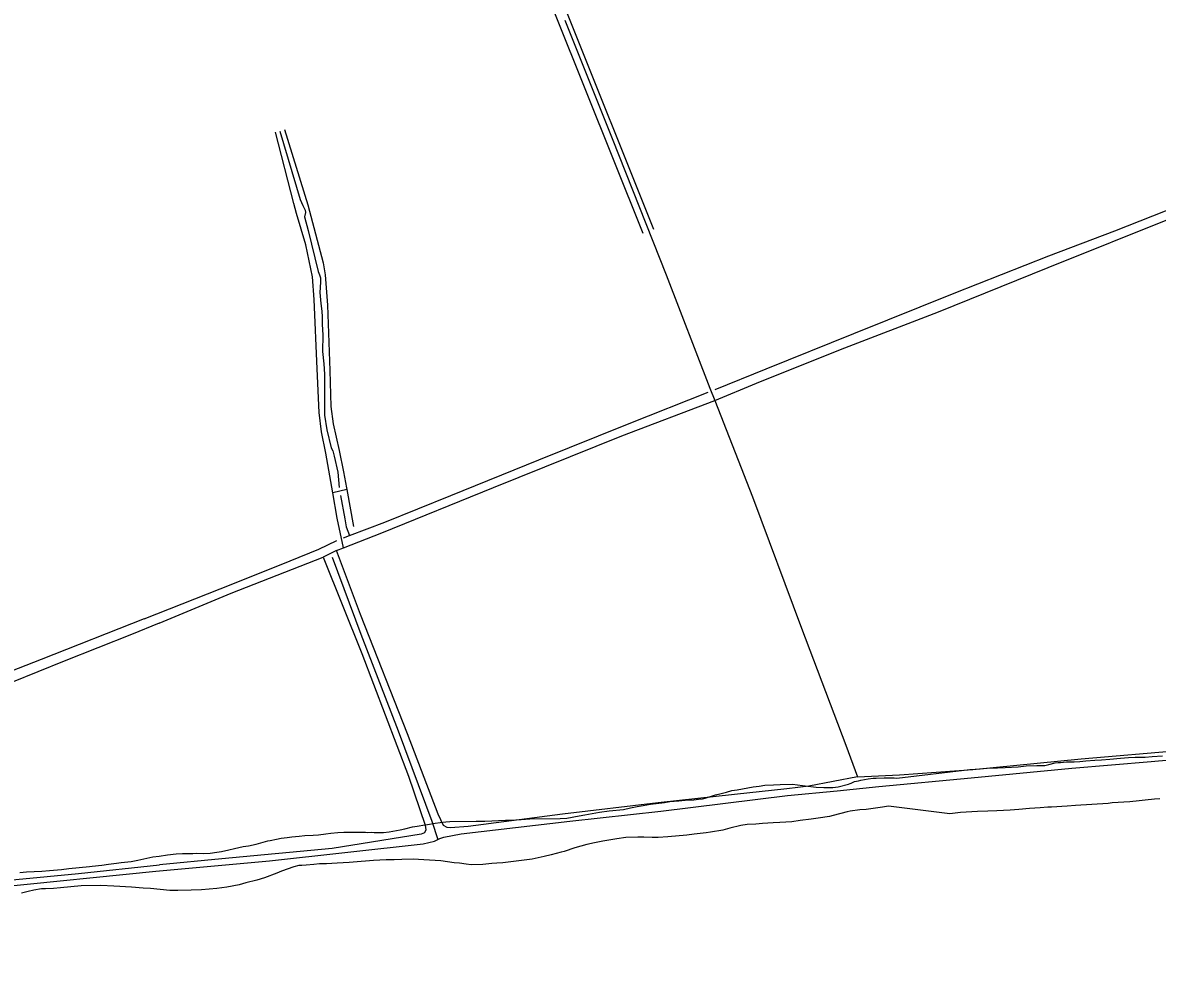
# Model space of a CAD drawing. Extents: x 3329297 to 3367176, y 649250 to 674653.
# Drawn here: x 3345468 to 3348430, y 667420 to 669866 of the extents above; entities that cross this region are included whole.
import ezdxf

# ---------------------------------------------------------------- set-up
doc = ezdxf.new("R2010")
doc.units = 0
for name, color, linetype in [('V-DTCH-CNTR', 7, 'Continuous'), ('V-ROAD-CNTR', 7, 'Continuous'), ('V-SITE-VEGE', 7, 'Continuous'), ('V-TOPO-SHOR', 7, 'Continuous')]:
    doc.layers.add(name, color=color, linetype=linetype)

msp = doc.modelspace()

# ---------------------------------------------------------------- linework, layer by layer
at = {"layer": 'V-DTCH-CNTR'}
msp.add_line((3346314.3, 668646.8), (3346277.4, 668638.1), dxfattribs=at)
for points in [[(3346883.4, 669873.2), (3347006.6, 669563.5), (3347147.5, 669207.7), (3347261.9, 668912.2), (3347274.8, 668879.3), (3347373.7, 668628.1), (3347501.3, 668284.7), (3347616.6, 667979.4), (3347647.4, 667897.1), (3347520, 667872.6), (3347462.5, 667865.6), (3347326.3, 667850.9), (3347127.3, 667829.1), (3346877, 667799.5), (3346631.1, 667767.2), (3346585.1, 667763.8), (3346576.2, 667764.7), (3346566.5, 667770), (3346552.4, 667799.2), (3346472.3, 668008.9), (3346350, 668320.4), (3346287.5, 668487.7), (3346252.1, 668470.1), (3346353.3, 668218.7), (3346474.8, 667898.4), (3346518.8, 667770.1), (3346520.5, 667758.6), (3346517, 667750.6), (3346508.1, 667747.1), (3346275.5, 667709.5), (3345988, 667682.6), (3345825.3, 667667)], [(3347274.8, 668879.3), (3347383.7, 668925.1), (3347603.2, 669013.1), (3347858.9, 669110.8), (3348145.6, 669227), (3348474.9, 669359.1), (3348718.2, 669456.8), (3348960.7, 669554.5), (3349181.9, 669635.5), (3349216.1, 669645.6), (3349252.6, 669656.3)], [(3346151.6, 669587.1), (3346212.2, 669390.7), (3346252.7, 669239.4), (3346257.9, 669207.6), (3346263.9, 669128.9), (3346269.8, 668958.2), (3346272.3, 668863.5), (3346278.4, 668818.4), (3346294.2, 668749.4), (3346305.6, 668693.7), (3346313.5, 668651.2), (3346314.3, 668646.8), (3346331.9, 668550.4)], [(3346305.2, 668494.7), (3346288.6, 668572.6), (3346277.4, 668638.1), (3346259.7, 668742.4), (3346248.3, 668798.1), (3346242.2, 668848.6), (3346237.1, 668962.6), (3346228.6, 669143.1), (3346224.3, 669202.3), (3346206.8, 669286.4), (3346183, 669367.8), (3346176, 669394.3), (3346127.7, 669580.1)], [(3346287.5, 668487.7), (3346305.2, 668494.7), (3346405.2, 668534.3), (3346697.2, 668652.3), (3347031.8, 668787), (3347274.8, 668879.3)], [(3347647.4, 667897.1), (3347757.1, 667902.2), (3347948.1, 667916.1), (3348231.1, 667943.8), (3348494.7, 667966.3), (3348697.3, 667989), (3348710.5, 667994.3), (3348722.9, 668004.8), (3348731.8, 668028.7), (3348766.6, 668196.7), (3348832.6, 668486.6), (3348848.6, 668551.1), (3348858.4, 668606.8), (3348860.3, 668638.6)], [(3345823.8, 668298.4), (3346012.3, 668376.8), (3346252.1, 668470.1)], [(3345823.8, 668298.4), (3345751.8, 668268.6), (3345576.5, 668199.1), (3345300.4, 668087.5), (3344996.6, 667970.1), (3344685.9, 667847.7), (3344351.9, 667712.4), (3344335.3, 667749.1), (3344327, 667759.9), (3344313.4, 667782.4), (3344295.2, 667822.2)], [(3344351.9, 667712.4), (3344374.8, 667653.7), (3344424.2, 667526.1), (3344431.7, 667516.1), (3344441.5, 667510.9), (3344462.1, 667513.3), (3344615.1, 667541.4), (3344785.1, 667563.1), (3344924.4, 667576.4), (3345161.2, 667597.5), (3345348.7, 667619), (3345613.8, 667644.3), (3345825.3, 667667)]]:
    msp.add_lwpolyline(points, dxfattribs=at)
at = {"layer": 'V-ROAD-CNTR'}
for points in [[(3346506.6, 670887.5), (3346887.7, 669894.7), (3347114.9, 669327.4)], [(3346478.7, 670876.5), (3346859.8, 669883.7), (3347087, 669316.2)]]:
    msp.add_lwpolyline(points, dxfattribs=at)
at = {"layer": 'V-SITE-VEGE'}
for p, q in [((3348416.4, 667949.4), (3348444.1, 667951.3)), ((3348032.6, 667921.3), (3348066.6, 667923)), ((3348066.6, 667923), (3348088.1, 667925)), ((3348088.1, 667925), (3348115.3, 667926.3)), ((3348115.3, 667926.3), (3348128.9, 667926.6)), ((3348128.9, 667926.6), (3348136.3, 667926.5)), ((3348136.3, 667926.5), (3348146.5, 667929.2)), ((3348146.5, 667929.2), (3348163.6, 667932.9)), ((3348163.6, 667932.9), (3348171.5, 667934.5)), ((3348171.5, 667934.5), (3348177.8, 667934.4)), ((3348177.8, 667934.4), (3348193.1, 667935.8)), ((3348193.1, 667935.8), (3348212.9, 667936.1)), ((3348212.9, 667936.1), (3348228.2, 667937)), ((3348228.2, 667937), (3348243.5, 667938.5)), ((3348243.5, 667938.5), (3348267.3, 667940.4)), ((3348267.3, 667940.4), (3348284.3, 667940.7)), ((3348284.3, 667940.7), (3348305.9, 667943.2)), ((3348305.9, 667943.2), (3348334.2, 667945)), ((3348334.2, 667945), (3348355.2, 667947)), ((3348355.2, 667947), (3348372.7, 667947.8)), ((3348372.7, 667947.8), (3348398.8, 667948)), ((3348398.8, 667948), (3348416.4, 667949.4)), ((3347665.8, 667890.1), (3347675, 667891.8)), ((3347675, 667891.8), (3347688.3, 667893.5)), ((3347688.3, 667893.5), (3347696.5, 667893.6)), ((3347696.5, 667893.6), (3347717.1, 667894.4)), ((3347717.1, 667894.4), (3347727.3, 667894.5)), ((3347727.3, 667894.5), (3347738.1, 667894.1)), ((3347738.1, 667894.1), (3347742.7, 667894.2)), ((3347742.7, 667894.2), (3347749.9, 667893.2)), ((3347749.9, 667893.2), (3347940.8, 667915.9)), ((3347940.8, 667915.9), (3347968, 667917.7)), ((3347968, 667917.7), (3347986.1, 667919.2)), ((3347986.1, 667919.2), (3348012.8, 667920.4)), ((3348012.8, 667920.4), (3348032.6, 667921.3)), ((3347319, 667860.8), (3347333.4, 667863)), ((3347333.4, 667863), (3347375.4, 667870.7)), ((3347375.4, 667870.7), (3347390.8, 667872.4)), ((3347390.8, 667872.4), (3347405.6, 667874.7)), ((3347405.6, 667874.7), (3347427.7, 667875.5)), ((3347427.7, 667875.5), (3347445.7, 667876.7)), ((3347445.7, 667876.7), (3347477.5, 667877.1)), ((3347477.5, 667877.1), (3347503.7, 667874.3)), ((3347503.7, 667874.3), (3347539.7, 667869.6)), ((3347539.7, 667869.6), (3347559.7, 667868.8)), ((3347559.7, 667868.8), (3347582.8, 667869.1)), ((3347582.8, 667869.1), (3347596.7, 667870.3)), ((3347596.7, 667870.3), (3347623.8, 667877.3)), ((3347623.8, 667877.3), (3347627.9, 667878.9)), ((3347627.9, 667878.9), (3347631, 667880.5)), ((3347631, 667880.5), (3347639.6, 667884.2)), ((3347639.6, 667884.2), (3347649.9, 667886.4)), ((3347649.9, 667886.4), (3347656, 667888)), ((3347656, 667888), (3347665.8, 667890.1)), ((3347157.1, 667832.1), (3347180.7, 667834)), ((3347180.7, 667834), (3347197.1, 667835.7)), ((3347197.1, 667835.7), (3347219.7, 667837)), ((3347219.7, 667837), (3347232.5, 667838.2)), ((3347232.5, 667838.2), (3347242.3, 667838.8)), ((3347242.3, 667838.8), (3347249.9, 667841)), ((3347249.9, 667841), (3347277, 667850)), ((3347277, 667850), (3347287.8, 667852.7)), ((3347287.8, 667852.7), (3347305.7, 667857)), ((3347305.7, 667857), (3347319, 667860.8)), ((3348382.8, 667834.3), (3348358.1, 667831.6)), ((3348398.2, 667835.5), (3348382.8, 667834.3)), ((3348422.5, 667838.3), (3348398.2, 667835.5)), ((3348436.4, 667839), (3348422.5, 667838.3)), ((3346935.7, 667797.6), (3346974.1, 667804.2)), ((3346974.1, 667804.2), (3346998.7, 667807.6)), ((3346998.7, 667807.6), (3347036.2, 667811.7)), ((3347036.2, 667811.7), (3347054.6, 667815.5)), ((3347054.6, 667815.5), (3347072.5, 667818.8)), ((3347072.5, 667818.8), (3347087.9, 667822.1)), ((3347087.9, 667822.1), (3347107.4, 667824.9)), ((3347107.4, 667824.9), (3347121.7, 667827.1)), ((3347121.7, 667827.1), (3347143.8, 667829.9)), ((3347143.8, 667829.9), (3347157.1, 667832.1)), ((3347620.1, 667804.9), (3347583.7, 667795.7)), ((3347628.3, 667807), (3347620.1, 667804.9)), ((3347653.4, 667810.9), (3347628.3, 667807)), ((3347670.3, 667811.6), (3347653.4, 667810.9)), ((3347712.3, 667817.3), (3347670.3, 667811.6)), ((3347728.2, 667820.5), (3347712.3, 667817.3)), ((3347888.6, 667800.3), (3347728.2, 667820.5)), ((3347916.5, 667803.1), (3347888.6, 667800.3)), ((3347960.6, 667805.8), (3347916.5, 667803.1)), ((3347987.7, 667806.8), (3347960.6, 667805.8)), ((3348011.6, 667808.2), (3347987.7, 667806.8)), ((3348045.8, 667809.8), (3348011.6, 667808.2)), ((3348068.4, 667811.2), (3348045.8, 667809.8)), ((3348096.7, 667813.6), (3348068.4, 667811.2)), ((3348124.7, 667815.5), (3348096.7, 667813.6)), ((3348144, 667817.2), (3348124.7, 667815.5)), ((3348153.5, 667817.4), (3348144, 667817.2)), ((3348195, 667820.1), (3348153.5, 667817.4)), ((3348216.6, 667821.9), (3348195, 667820.1)), ((3348302.2, 667827.3), (3348216.6, 667821.9)), ((3348312.1, 667828.4), (3348302.2, 667827.3)), ((3348358.1, 667831.6), (3348312.1, 667828.4)), ((3346525.2, 667772.1), (3346545.2, 667775.4)), ((3346545.2, 667775.4), (3346557.5, 667777.6)), ((3346557.5, 667777.6), (3346572.4, 667779.4)), ((3346572.4, 667779.4), (3346583.2, 667780)), ((3346583.2, 667780), (3346651.5, 667780.8)), ((3346651.5, 667780.8), (3346674.6, 667780.6)), ((3346674.6, 667780.6), (3346728.4, 667783.3)), ((3346728.4, 667783.3), (3346741.3, 667783.5)), ((3346741.3, 667783.5), (3346769, 667785.3)), ((3346769, 667785.3), (3346791.6, 667786.6)), ((3346791.6, 667786.6), (3346871.1, 667787.6)), ((3346871.1, 667787.6), (3346888.6, 667788.8)), ((3346888.6, 667788.8), (3346920.9, 667794.4)), ((3346920.9, 667794.4), (3346935.7, 667797.6)), ((3347399.6, 667775), (3347382.2, 667773.2)), ((3347427.4, 667776.3), (3347399.6, 667775)), ((3347444.8, 667777.1), (3347427.4, 667776.3)), ((3347476.1, 667779.5), (3347444.8, 667777.1)), ((3347497.6, 667782.8), (3347476.1, 667779.5)), ((3347526.8, 667786.3), (3347497.6, 667782.8)), ((3347544.3, 667788.5), (3347526.8, 667786.3)), ((3347574, 667793), (3347544.3, 667788.5)), ((3347583.7, 667795.7), (3347574, 667793)), ((3346204.7, 667743.1), (3346226.7, 667743.9)), ((3346226.7, 667743.9), (3346240.1, 667745.1)), ((3346240.1, 667745.1), (3346259.6, 667747.9)), ((3346259.6, 667747.9), (3346272.4, 667749.6)), ((3346272.4, 667749.6), (3346290.8, 667751.3)), ((3346290.8, 667751.3), (3346306.2, 667752)), ((3346306.2, 667752), (3346321.1, 667752.2)), ((3346321.1, 667752.2), (3346344.2, 667752)), ((3346344.2, 667752), (3346363.2, 667752.2)), ((3346363.2, 667752.2), (3346367.9, 667751.7)), ((3346367.9, 667751.7), (3346378.1, 667751.9)), ((3346378.1, 667751.9), (3346385.3, 667750.9)), ((3346385.3, 667750.9), (3346410, 667751.2)), ((3346410, 667751.2), (3346424.8, 667752.9)), ((3346424.8, 667752.9), (3346453.5, 667758.4)), ((3346453.5, 667758.4), (3346465.8, 667760.6)), ((3346465.8, 667760.6), (3346485.8, 667766)), ((3346485.8, 667766), (3346497.6, 667767.7)), ((3346497.6, 667767.7), (3346517.6, 667771)), ((3346517.6, 667771), (3346525.2, 667772.1)), ((3347201.8, 667744.4), (3347152.6, 667739.7)), ((3347221.3, 667746.6), (3347201.8, 667744.4)), ((3347252.6, 667750.6), (3347221.3, 667746.6)), ((3347263.3, 667751.8), (3347252.6, 667750.6)), ((3347295.6, 667757.8), (3347263.3, 667751.8)), ((3347314, 667762.7), (3347295.6, 667757.8)), ((3347342.7, 667769.2), (3347314, 667762.7)), ((3347359.1, 667771.9), (3347342.7, 667769.2)), ((3347382.2, 667773.2), (3347359.1, 667771.9)), ((3346021.3, 667709.5), (3346043.8, 667714.4)), ((3346043.8, 667714.4), (3346057.1, 667716.7)), ((3346057.1, 667716.7), (3346077.6, 667721)), ((3346077.6, 667721), (3346107.8, 667729.6)), ((3346107.8, 667729.6), (3346114, 667730.2)), ((3346114, 667730.2), (3346130.3, 667734)), ((3346130.3, 667734), (3346142.6, 667736.7)), ((3346142.6, 667736.7), (3346158.5, 667737.9)), ((3346158.5, 667737.9), (3346170.3, 667739.6)), ((3346170.3, 667739.6), (3346189.8, 667741.4)), ((3346189.8, 667741.4), (3346204.7, 667743.1)), ((3346940.8, 667719.6), (3346909.5, 667711)), ((3346961.2, 667724), (3346940.8, 667719.6)), ((3346982.8, 667728.9), (3346961.2, 667724)), ((3347019.1, 667735), (3346982.8, 667728.9)), ((3347042.2, 667738.3), (3347019.1, 667735)), ((3347073.5, 667739.2), (3347042.2, 667738.3)), ((3347089.9, 667738.9), (3347073.5, 667739.2)), ((3347111, 667738.1), (3347089.9, 667738.9)), ((3347127.4, 667738.3), (3347111, 667738.1)), ((3347152.6, 667739.7), (3347127.4, 667738.3)), ((3345768.5, 667679.3), (3345807.4, 667687.5)), ((3345807.4, 667687.5), (3345824.3, 667689.7)), ((3345824.3, 667689.7), (3345846.4, 667693.1)), ((3345846.4, 667693.1), (3345868.9, 667695.4)), ((3345868.9, 667695.4), (3345884.8, 667696.1)), ((3345884.8, 667696.1), (3345912.1, 667696.4)), ((3345912.1, 667696.4), (3345921.8, 667697.6)), ((3345921.8, 667697.6), (3345938.8, 667696.7)), ((3345938.8, 667696.7), (3345957.2, 667697)), ((3345957.2, 667697), (3345974.7, 667699.7)), ((3345974.7, 667699.7), (3345987, 667701.9)), ((3345987, 667701.9), (3346005.9, 667705.8)), ((3346005.9, 667705.8), (3346021.3, 667709.5)), ((3346829.2, 667689), (3346798, 667681.5)), ((3346847.6, 667692.8), (3346829.2, 667689)), ((3346873.7, 667700.3), (3346847.6, 667692.8)), ((3346881.4, 667702), (3346873.7, 667700.3)), ((3346909.5, 667711), (3346881.4, 667702)), ((3345538.3, 667651.8), (3345569.6, 667654.8)), ((3345569.6, 667654.8), (3345588, 667657.1)), ((3345588, 667657.1), (3345642.4, 667662.9)), ((3345642.4, 667662.9), (3345649.6, 667663.5)), ((3345649.6, 667663.5), (3345674.2, 667665.8)), ((3345674.2, 667665.8), (3345692.1, 667668.6)), ((3345692.1, 667668.6), (3345712.6, 667670.9)), ((3345712.6, 667670.9), (3345724.9, 667672.6)), ((3345724.9, 667672.6), (3345751.1, 667675.5)), ((3345751.1, 667675.5), (3345768.5, 667679.3)), ((3346175.4, 667661.6), (3346143.7, 667650.4)), ((3346189.2, 667665.4), (3346175.4, 667661.6)), ((3346196.9, 667665.5), (3346189.2, 667665.4)), ((3346208.2, 667666.1), (3346196.9, 667665.5)), ((3346228.2, 667667.9), (3346208.2, 667666.1)), ((3346243.1, 667669.1), (3346228.2, 667667.9)), ((3346261.5, 667669.8), (3346243.1, 667669.1)), ((3346289.2, 667671.2), (3346261.5, 667669.8)), ((3346320.5, 667672.6), (3346289.2, 667671.2)), ((3346330.8, 667673.8), (3346320.5, 667672.6)), ((3346384.2, 667678), (3346330.8, 667673.8)), ((3346417, 667679.9), (3346384.2, 667678)), ((3346438, 667680.2), (3346417, 667679.9)), ((3346457.5, 667680.9), (3346438, 667680.2)), ((3346487.3, 667681.3), (3346457.5, 667680.9)), ((3346515.6, 667680.1), (3346487.3, 667681.3)), ((3346559.3, 667677), (3346515.6, 667680.1)), ((3346594.7, 667672.3), (3346559.3, 667677)), ((3346608.1, 667670.9), (3346594.7, 667672.3)), ((3346626.1, 667668.6), (3346608.1, 667670.9)), ((3346638.5, 667667.2), (3346626.1, 667668.6)), ((3346669.3, 667667.6), (3346638.5, 667667.2)), ((3346692.3, 667669.9), (3346669.3, 667667.6)), ((3346706.2, 667671.1), (3346692.3, 667669.9)), ((3346721.6, 667671.8), (3346706.2, 667671.1)), ((3346798, 667681.5), (3346721.6, 667671.8)), ((3345460.3, 667646.8), (3345478.2, 667648.6)), ((3345478.2, 667648.6), (3345518.3, 667650.6)), ((3345518.3, 667650.6), (3345538.3, 667651.8)), ((3346079.3, 667627.1), (3346050.1, 667619.5)), ((3346099.2, 667633), (3346079.3, 667627.1)), ((3346131.4, 667645.2), (3346099.2, 667633)), ((3346143.7, 667650.4), (3346131.4, 667645.2)), ((3345481.9, 667597.3), (3345464.5, 667592.9)), ((3345497.3, 667600.5), (3345481.9, 667597.3)), ((3345516.8, 667604.3), (3345497.3, 667600.5)), ((3345527.6, 667604.5), (3345516.8, 667604.3)), ((3345548.1, 667605.2), (3345527.6, 667604.5)), ((3345566.6, 667606.5), (3345548.1, 667605.2)), ((3345620.4, 667612.3), (3345566.6, 667606.5)), ((3345671.7, 667612.9), (3345620.4, 667612.3)), ((3345706.2, 667611.3), (3345671.7, 667612.9)), ((3345751.9, 667608.7), (3345706.2, 667611.3)), ((3345782.2, 667606), (3345751.9, 667608.7)), ((3345801.2, 667604.7), (3345782.2, 667606)), ((3345852.1, 667600.2), (3345801.2, 667604.7)), ((3345873.2, 667599.9), (3345852.1, 667600.2)), ((3345908.1, 667600.4), (3345873.2, 667599.9)), ((3345934.8, 667601.2), (3345908.1, 667600.4)), ((3345974.8, 667604.8), (3345934.8, 667601.2)), ((3346000.9, 667608.1), (3345974.8, 667604.8)), ((3346032.7, 667614.2), (3346000.9, 667608.1)), ((3346050.1, 667619.5), (3346032.7, 667614.2))]:
    msp.add_line(p, q, dxfattribs=at)
at = {"layer": 'V-TOPO-SHOR'}
msp.add_line((3343526.5, 667415.1), (3345815.7, 667650.7), dxfattribs=at)
for points in [[(3347276.2, 668908.1), (3347408.9, 668962.7), (3347638.1, 669054.3), (3347900.1, 669159.9), (3348147, 669257.6), (3348319.6, 669322.7), (3348484.2, 669387.9), (3348700.1, 669471.5), (3348839, 669528.7), (3349048.8, 669612.4), (3349220.3, 669680.9)], [(3346139.3, 669583.2), (3346192, 669404.4), (3346199.1, 669388.5), (3346205.2, 669377), (3346206.1, 669370.8), (3346203.4, 669359.3), (3346213.1, 669323.9), (3346239.4, 669216.9), (3346243, 669208), (3346245.6, 669200.1), (3346245.6, 669188.6), (3346243.8, 669162), (3346246.4, 669132.9), (3346249, 669112.5), (3346249.8, 669098.4), (3346249.8, 669078), (3346251.5, 669051.5), (3346250.6, 669007.3), (3346254, 668975.4), (3346255.8, 668948), (3346255.7, 668900.3), (3346255.6, 668864), (3346255.6, 668841), (3346261.7, 668803), (3346273.1, 668756.1), (3346277.5, 668748.1), (3346281, 668734), (3346290.7, 668692.4), (3346294.1, 668652.6)], [(3346305.4, 668520.8), (3346321.3, 668526.9), (3346413.3, 668562.2), (3346585.9, 668631.7), (3346815.1, 668725), (3347051.4, 668819.2), (3347257.6, 668901.1)], [(3346297.6, 668631.4), (3346309, 668570.3), (3346312.5, 668550), (3346321.3, 668526.9)], [(3345785, 668309.5), (3346016.9, 668401.1), (3346166.4, 668460.9), (3346240.8, 668491.7), (3346287.7, 668513.8)], [(3346276.2, 668470.2), (3346351, 668269.3), (3346447.9, 668017.1), (3346535.9, 667780.8), (3346551.6, 667733.3)], [(3345785, 668309.5), (3345516.2, 668202.8), (3345146.2, 668058.9), (3344884.4, 667954.9), (3344698.1, 667876.8), (3344458.2, 667784), (3344348.6, 667737.6)], [(3345815.7, 667650.7), (3346112, 667677.5), (3346513.6, 667721.9), (3346542.8, 667728.9), (3346551.6, 667733.3), (3346556.9, 667736), (3346567.6, 667739.5), (3346612.7, 667747.4), (3346896.6, 667781.3), (3347133.6, 667807.4), (3347464.4, 667847.5), (3347594.5, 667859.7), (3347703.3, 667871), (3347943.8, 667894.4), (3348207.4, 667919.6), (3348414.4, 667936.9), (3348677.9, 667960.3)]]:
    msp.add_lwpolyline(points, dxfattribs=at)

doc.saveas('drawing.dxf')
